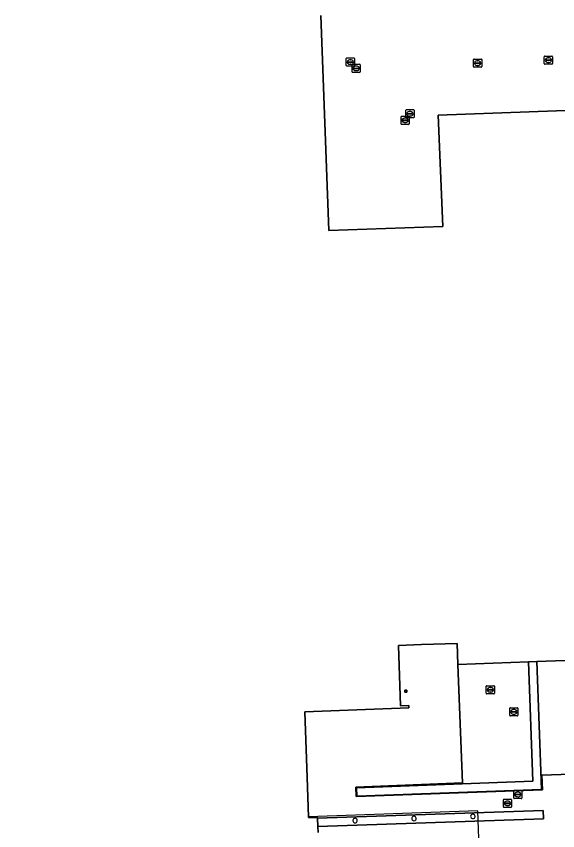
# Model space of a CAD drawing. Extents: x 160554 to 161248, y 385329 to 386506.
# Drawn here: x 160849.6 to 160915.7, y 386271.7 to 386371.1 of the extents above; entities that cross this region are included whole.
import ezdxf

# ---------------------------------------------------------------- set-up
doc = ezdxf.new("R2010")
doc.units = 0
for name, color, linetype in [('IMGEO_Erf', 7, 'Continuous'), ('IMGEO_Kolk', 7, 'Continuous'), ('IMGEO_Muur', 7, 'Continuous'), ('IMGEO_Pand', 7, 'Continuous'), ('IMGEO_Pand_overbouw', 7, 'Continuous'), ('IMGEO_Rijbaan_lokaal_open', 7, 'Continuous'), ('IMGEO_Rioolput', 7, 'Continuous')]:
    doc.layers.add(name, color=color, linetype=linetype)

msp = doc.modelspace()

# ---------------------------------------------------------------- linework, layer by layer
at = {"layer": 'IMGEO_Erf'}
for points in [[(160886.81, 386371.25), (160887.788, 386344.981), (160901.694, 386345.499), (160901.136, 386359.079), (160923.352, 386359.876)], [(160944.201, 386293.513), (160913.182, 386292.39), (160913.776, 386276.797), (160891.194, 386275.978), (160891.153, 386276.978), (160912.719, 386277.802), (160912.163, 386292.353), (160903.553, 386292.042), (160904.121, 386277.573), (160891.081, 386277.075), (160891.124, 386275.916), (160913.879, 386276.742), (160913.814, 386278.511), (160919.71, 386278.725)]]:
    msp.add_lwpolyline(points, dxfattribs=at)
at = {"layer": 'IMGEO_Kolk'}
for p, q in [((160905.462, 386364.993), (160905.462, 386365.845)), ((160905.537, 386365.919), (160906.389, 386365.919)), ((160905.721, 386365.413), (160905.721, 386365.425)), ((160905.764, 386365.462), (160906.162, 386365.462)), ((160905.95, 386365.699), (160905.975, 386365.699)), ((160906.205, 386365.425), (160906.205, 386365.413)), ((160906.463, 386365.845), (160906.463, 386364.993)), ((160914.106, 386365.355), (160914.106, 386366.207)), ((160914.181, 386366.281), (160915.033, 386366.281)), ((160914.365, 386365.775), (160914.365, 386365.787)), ((160914.803, 386365.738), (160914.405, 386365.738)), ((160914.408, 386365.824), (160914.806, 386365.824)), ((160914.617, 386365.501), (160914.592, 386365.501)), ((160914.594, 386366.061), (160914.619, 386366.061)), ((160914.849, 386365.787), (160914.849, 386365.775)), ((160915.107, 386366.207), (160915.107, 386365.355)), ((160890.627, 386364.354), (160890.627, 386365.206)), ((160890.702, 386365.28), (160891.554, 386365.28)), ((160890.886, 386364.774), (160890.886, 386364.786)), ((160891.324, 386364.737), (160890.926, 386364.737)), ((160890.929, 386364.823), (160891.327, 386364.823)), ((160891.138, 386364.5), (160891.113, 386364.5)), ((160891.115, 386365.06), (160891.14, 386365.06)), ((160891.37, 386364.786), (160891.37, 386364.774)), ((160891.628, 386365.206), (160891.628, 386364.354)), ((160906.389, 386364.919), (160905.537, 386364.919)), ((160906.159, 386365.376), (160905.761, 386365.376)), ((160905.973, 386365.139), (160905.948, 386365.139)), ((160915.033, 386365.281), (160914.181, 386365.281)), ((160891.554, 386364.28), (160890.702, 386364.28)), ((160896.609, 386358.012), (160896.609, 386358.864)), ((160896.684, 386358.938), (160897.536, 386358.938)), ((160896.911, 386358.481), (160897.309, 386358.481)), ((160897.097, 386358.718), (160897.122, 386358.718)), ((160897.61, 386358.864), (160897.61, 386358.012)), ((160897.536, 386357.938), (160896.684, 386357.938)), ((160896.868, 386358.432), (160896.868, 386358.444)), ((160897.306, 386358.395), (160896.908, 386358.395)), ((160897.12, 386358.158), (160897.095, 386358.158)), ((160897.352, 386358.444), (160897.352, 386358.432))]:
    msp.add_line(p, q, dxfattribs=at)
for points in [[(160905.462, 386364.993), (160905.462, 386365.845)], [(160905.537, 386365.919), (160906.389, 386365.919)], [(160906.463, 386365.845), (160906.463, 386364.993)], [(160914.106, 386365.355), (160914.106, 386366.207)], [(160914.181, 386366.281), (160915.033, 386366.281)], [(160915.107, 386366.207), (160915.107, 386365.355)], [(160890.627, 386364.354), (160890.627, 386365.206)], [(160890.702, 386365.28), (160891.554, 386365.28)], [(160891.628, 386365.206), (160891.628, 386364.354)], [(160906.389, 386364.919), (160905.537, 386364.919)], [(160915.033, 386365.281), (160914.181, 386365.281)], [(160891.554, 386364.28), (160890.702, 386364.28)], [(160896.609, 386358.012), (160896.609, 386358.864)], [(160896.684, 386358.938), (160897.536, 386358.938)], [(160897.61, 386358.864), (160897.61, 386358.012)], [(160897.536, 386357.938), (160896.684, 386357.938)]]:
    msp.add_lwpolyline(points, dxfattribs=at)
for centre, radius, start, end in [((160905.539, 386365.843), 0.0765, 91.55205, 178.44795), ((160905.539, 386365.843), 0.0765, 91.55205, 178.44795), ((160905.761, 386365.422), 0.0403, 85.87752, 175.75265), ((160906.166, 386365.424), 0.0386, 1.73085, 96.63898), ((160906.387, 386365.843), 0.0765, 1.55205, 88.44795), ((160906.387, 386365.843), 0.0765, 1.55205, 88.44795), ((160914.183, 386366.205), 0.0765, 91.55205, 178.44795), ((160914.183, 386366.205), 0.0765, 91.55205, 178.44795), ((160914.405, 386365.784), 0.0403, 85.87752, 175.75265), ((160914.402, 386365.774), 0.0366, 178.93798, 274.71019), ((160914.806, 386365.781), 0.043, 264.86636, 352.45326), ((160914.81, 386365.786), 0.0386, 1.73085, 96.63898), ((160915.031, 386366.205), 0.0765, 1.55205, 88.44795), ((160915.031, 386366.205), 0.0765, 1.55205, 88.44795), ((160890.704, 386365.204), 0.0765, 91.55205, 178.44795), ((160890.704, 386365.204), 0.0765, 91.55205, 178.44795), ((160890.926, 386364.783), 0.0403, 85.87752, 175.75265), ((160890.923, 386364.773), 0.0366, 178.93798, 274.71019), ((160891.327, 386364.78), 0.043, 264.86636, 352.45326), ((160891.331, 386364.785), 0.0386, 1.73085, 96.63898), ((160891.552, 386365.204), 0.0765, 1.55205, 88.44795), ((160891.552, 386365.204), 0.0765, 1.55205, 88.44795), ((160905.539, 386364.995), 0.0765, 181.55205, 268.44795), ((160905.539, 386364.995), 0.0765, 181.55205, 268.44795), ((160905.758, 386365.412), 0.0366, 178.93798, 274.71019), ((160906.162, 386365.419), 0.043, 264.86636, 352.45326), ((160906.387, 386364.995), 0.0765, 271.55205, 358.44795), ((160906.387, 386364.995), 0.0765, 271.55205, 358.44795), ((160914.183, 386365.357), 0.0765, 181.55205, 268.44795), ((160914.183, 386365.357), 0.0765, 181.55205, 268.44795), ((160915.031, 386365.357), 0.0765, 271.55205, 358.44795), ((160915.031, 386365.357), 0.0765, 271.55205, 358.44795), ((160890.704, 386364.356), 0.0765, 181.55205, 268.44795), ((160890.704, 386364.356), 0.0765, 181.55205, 268.44795), ((160891.552, 386364.356), 0.0765, 271.55205, 358.44795), ((160891.552, 386364.356), 0.0765, 271.55205, 358.44795), ((160896.686, 386358.862), 0.0765, 91.55205, 178.44795), ((160896.686, 386358.862), 0.0765, 91.55205, 178.44795), ((160896.908, 386358.441), 0.0403, 85.87752, 175.75265), ((160897.313, 386358.443), 0.0386, 1.73085, 96.63898), ((160897.534, 386358.862), 0.0765, 1.55205, 88.44795), ((160897.534, 386358.862), 0.0765, 1.55205, 88.44795), ((160896.686, 386358.014), 0.0765, 181.55205, 268.44795), ((160896.686, 386358.014), 0.0765, 181.55205, 268.44795), ((160896.905, 386358.431), 0.0366, 178.93798, 274.71019), ((160897.309, 386358.438), 0.043, 264.86636, 352.45326), ((160897.534, 386358.014), 0.0765, 271.55205, 358.44795), ((160897.534, 386358.014), 0.0765, 271.55205, 358.44795)]:
    msp.add_arc(centre, radius, start, end, dxfattribs=at)
for centre, major_axis, ratio, start_param, end_param in [((160905.949, 386365.419), (-0.387, 0.002), 0.722429, 4.712389, 7.853982), ((160905.974, 386365.419), (-0.39, 0.002), 0.717154, 1.570796, 4.712389), ((160914.593, 386365.781), (-0.387, 0.002), 0.722429, 4.712389, 7.853982), ((160914.618, 386365.781), (-0.39, 0.002), 0.717154, 1.570796, 4.712389), ((160891.114, 386364.78), (-0.387, 0.002), 0.722429, 4.712389, 7.853982), ((160891.139, 386364.78), (-0.39, 0.002), 0.717154, 1.570796, 4.712389), ((160897.096, 386358.438), (-0.387, 0.002), 0.722429, 4.712389, 7.853982), ((160897.121, 386358.438), (-0.39, 0.002), 0.717154, 1.570796, 4.712389)]:
    msp.add_ellipse(centre, major_axis=major_axis, ratio=ratio, start_param=start_param, end_param=end_param, dxfattribs=at)
at = {"layer": 'IMGEO_Muur'}
for points in [[(160913.182, 386292.39), (160912.163, 386292.353), (160912.719, 386277.802), (160891.153, 386276.978), (160891.194, 386275.978), (160913.776, 386276.797)], [(160913.954, 386274.206), (160886.405, 386273.278), (160886.448, 386272.279), (160913.987, 386273.207)]]:
    msp.add_lwpolyline(points, close=True, dxfattribs=at)
for centre, radius, start, end in [((160890.993, 386272.986), 0.276, 325.24096, 289.44362), ((160898.191, 386273.24), 0.275, 334.15278, 269.85798), ((160898.189, 386273.242), 0.277, 270.12553, 333.88524), ((160905.388, 386273.495), 0.277, 309.08839, 255.42166), ((160905.388, 386273.492), 0.274, 255.14307, 309.36698), ((160890.995, 386272.983), 0.274, 289.26772, 325.41686)]:
    msp.add_arc(centre, radius, start, end, dxfattribs=at)
at = {"layer": 'IMGEO_Pand'}
for points in [[(160942.468, 386341.918), (160942.28, 386347.028), (160941.785, 386360.538), (160941.484, 386360.527), (160926.169, 386359.978), (160923.352, 386359.876), (160901.136, 386359.079), (160901.694, 386345.499), (160887.788, 386344.981), (160886.81, 386371.25)], [(160886.481, 386271.514), (160886.448, 386272.279), (160886.405, 386273.278), (160886.403, 386273.338), (160886.401, 386273.378), (160885.57, 386273.35), (160885.304, 386273.341), (160885.3, 386273.446), (160885.138, 386278.243), (160884.867, 386286.275), (160897.579, 386286.734), (160897.575, 386287.035), (160896.545, 386286.987), (160896.315, 386294.368), (160899.12, 386294.454), (160903.452, 386294.586), (160903.553, 386292.042), (160912.163, 386292.353), (160913.182, 386292.39), (160944.201, 386293.513)]]:
    msp.add_lwpolyline(points, dxfattribs=at)
msp.add_lwpolyline([(160897.326, 386288.894), (160897.076, 386288.891), (160897.081, 386288.645), (160897.333, 386288.65)], close=True, dxfattribs=at)
for centre, radius, start, end in [((160890.993, 386272.986), 0.276, 325.24096, 289.44362), ((160898.191, 386273.24), 0.275, 334.15278, 269.85798), ((160898.189, 386273.242), 0.277, 270.12553, 333.88524), ((160905.388, 386273.495), 0.277, 309.08839, 255.42166), ((160905.388, 386273.492), 0.274, 255.14307, 309.36698), ((160890.995, 386272.983), 0.274, 289.26772, 325.41686)]:
    msp.add_arc(centre, radius, start, end, dxfattribs=at)
at = {"layer": 'IMGEO_Pand_overbouw'}
for points in [[(160841.116, 386238.151), (160907.206, 386240.496), (160906.008, 386274.182)], [(160906.008, 386274.182), (160885.3, 386273.446), (160885.304, 386273.341), (160885.57, 386273.35), (160886.401, 386273.378), (160886.403, 386273.338), (160886.405, 386273.278), (160886.448, 386272.279), (160886.481, 386271.514)]]:
    msp.add_lwpolyline(points, dxfattribs=at)
at = {"layer": 'IMGEO_Rijbaan_lokaal_open'}
msp.add_lwpolyline([(160919.71, 386278.725), (160913.814, 386278.511), (160913.879, 386276.742), (160891.124, 386275.916), (160891.081, 386277.075), (160904.121, 386277.573), (160903.553, 386292.042), (160903.452, 386294.586), (160899.12, 386294.454), (160896.315, 386294.368), (160896.545, 386286.987), (160897.575, 386287.035), (160897.579, 386286.734), (160884.867, 386286.275), (160885.138, 386278.243), (160885.3, 386273.446), (160885.304, 386273.341), (160885.57, 386273.35), (160886.401, 386273.378), (160886.403, 386273.338), (160886.405, 386273.278), (160913.954, 386274.206), (160913.987, 386273.207), (160886.448, 386272.279), (160886.481, 386271.514)], dxfattribs=at)
msp.add_lwpolyline([(160897.076, 386288.891), (160897.326, 386288.894), (160897.333, 386288.65), (160897.081, 386288.645)], close=True, dxfattribs=at)
at = {"layer": 'IMGEO_Rioolput'}
for p, q in [((160889.919, 386365.127), (160889.919, 386365.979)), ((160889.994, 386366.053), (160890.846, 386366.053)), ((160890.178, 386365.547), (160890.178, 386365.559)), ((160890.616, 386365.51), (160890.218, 386365.51)), ((160890.221, 386365.596), (160890.619, 386365.596)), ((160890.407, 386365.833), (160890.432, 386365.833)), ((160890.662, 386365.559), (160890.662, 386365.547)), ((160890.92, 386365.979), (160890.92, 386365.127)), ((160890.846, 386365.053), (160889.994, 386365.053)), ((160890.43, 386365.273), (160890.405, 386365.273)), ((160897.197, 386358.819), (160897.197, 386359.671)), ((160897.272, 386359.745), (160898.124, 386359.745)), ((160897.685, 386359.525), (160897.71, 386359.525)), ((160898.198, 386359.671), (160898.198, 386358.819)), ((160898.124, 386358.745), (160897.272, 386358.745)), ((160897.456, 386359.239), (160897.456, 386359.251)), ((160897.894, 386359.202), (160897.496, 386359.202)), ((160897.499, 386359.288), (160897.897, 386359.288)), ((160897.708, 386358.965), (160897.683, 386358.965)), ((160897.94, 386359.251), (160897.94, 386359.239)), ((160907.017, 386288.52), (160907.017, 386289.372)), ((160907.092, 386289.446), (160907.944, 386289.446)), ((160907.276, 386288.94), (160907.276, 386288.952)), ((160907.714, 386288.903), (160907.316, 386288.903)), ((160907.319, 386288.989), (160907.717, 386288.989)), ((160907.505, 386289.226), (160907.53, 386289.226)), ((160907.76, 386288.952), (160907.76, 386288.94)), ((160908.018, 386289.372), (160908.018, 386288.52)), ((160907.944, 386288.446), (160907.092, 386288.446)), ((160907.528, 386288.666), (160907.503, 386288.666)), ((160909.887, 386285.832), (160909.887, 386286.684)), ((160909.962, 386286.758), (160910.814, 386286.758)), ((160910.146, 386286.252), (160910.146, 386286.264)), ((160910.584, 386286.215), (160910.186, 386286.215)), ((160910.189, 386286.301), (160910.587, 386286.301)), ((160910.398, 386285.978), (160910.373, 386285.978)), ((160910.375, 386286.538), (160910.4, 386286.538)), ((160910.63, 386286.264), (160910.63, 386286.252)), ((160910.888, 386286.684), (160910.888, 386285.832)), ((160910.814, 386285.758), (160909.962, 386285.758)), ((160910.367, 386275.747), (160910.367, 386276.599)), ((160910.442, 386276.673), (160911.294, 386276.673)), ((160910.626, 386276.167), (160910.626, 386276.179)), ((160911.064, 386276.13), (160910.666, 386276.13)), ((160910.669, 386276.216), (160911.067, 386276.216)), ((160910.855, 386276.453), (160910.88, 386276.453)), ((160911.11, 386276.179), (160911.11, 386276.167)), ((160911.368, 386276.599), (160911.368, 386275.747)), ((160909.105, 386274.661), (160909.105, 386275.513)), ((160909.18, 386275.587), (160910.032, 386275.587)), ((160909.364, 386275.081), (160909.364, 386275.093)), ((160909.802, 386275.044), (160909.404, 386275.044)), ((160909.407, 386275.13), (160909.805, 386275.13)), ((160909.593, 386275.367), (160909.618, 386275.367)), ((160909.848, 386275.093), (160909.848, 386275.081)), ((160910.106, 386275.513), (160910.106, 386274.661)), ((160911.294, 386275.673), (160910.442, 386275.673)), ((160910.878, 386275.893), (160910.853, 386275.893)), ((160910.032, 386274.587), (160909.18, 386274.587)), ((160909.616, 386274.807), (160909.591, 386274.807))]:
    msp.add_line(p, q, dxfattribs=at)
for points in [[(160889.919, 386365.127), (160889.919, 386365.979)], [(160889.994, 386366.053), (160890.846, 386366.053)], [(160890.92, 386365.979), (160890.92, 386365.127)], [(160890.846, 386365.053), (160889.994, 386365.053)], [(160897.197, 386358.819), (160897.197, 386359.671)], [(160897.272, 386359.745), (160898.124, 386359.745)], [(160898.198, 386359.671), (160898.198, 386358.819)], [(160898.124, 386358.745), (160897.272, 386358.745)], [(160907.017, 386288.52), (160907.017, 386289.372)], [(160907.092, 386289.446), (160907.944, 386289.446)], [(160908.018, 386289.372), (160908.018, 386288.52)], [(160907.944, 386288.446), (160907.092, 386288.446)], [(160909.887, 386285.832), (160909.887, 386286.684)], [(160909.962, 386286.758), (160910.814, 386286.758)], [(160910.888, 386286.684), (160910.888, 386285.832)], [(160910.814, 386285.758), (160909.962, 386285.758)], [(160910.367, 386275.747), (160910.367, 386276.599)], [(160910.442, 386276.673), (160911.294, 386276.673)], [(160911.368, 386276.599), (160911.368, 386275.747)], [(160909.105, 386274.661), (160909.105, 386275.513)], [(160909.18, 386275.587), (160910.032, 386275.587)], [(160910.106, 386275.513), (160910.106, 386274.661)], [(160911.294, 386275.673), (160910.442, 386275.673)], [(160910.032, 386274.587), (160909.18, 386274.587)]]:
    msp.add_lwpolyline(points, dxfattribs=at)
for centre, radius, start, end in [((160889.996, 386365.977), 0.0765, 91.55205, 178.44795), ((160889.996, 386365.977), 0.0765, 91.55205, 178.44795), ((160890.218, 386365.556), 0.0403, 85.87752, 175.75265), ((160890.215, 386365.546), 0.0366, 178.93798, 274.71019), ((160890.619, 386365.553), 0.043, 264.86636, 352.45326), ((160890.623, 386365.558), 0.0386, 1.73085, 96.63898), ((160890.844, 386365.977), 0.0765, 1.55205, 88.44795), ((160890.844, 386365.977), 0.0765, 1.55205, 88.44795), ((160889.996, 386365.129), 0.0765, 181.55205, 268.44795), ((160889.996, 386365.129), 0.0765, 181.55205, 268.44795), ((160890.844, 386365.129), 0.0765, 271.55205, 358.44795), ((160890.844, 386365.129), 0.0765, 271.55205, 358.44795), ((160897.274, 386359.669), 0.0765, 91.55205, 178.44795), ((160897.274, 386359.669), 0.0765, 91.55205, 178.44795), ((160898.122, 386359.669), 0.0765, 1.55205, 88.44795), ((160898.122, 386359.669), 0.0765, 1.55205, 88.44795), ((160897.274, 386358.821), 0.0765, 181.55205, 268.44795), ((160897.274, 386358.821), 0.0765, 181.55205, 268.44795), ((160897.496, 386359.248), 0.0403, 85.87752, 175.75265), ((160897.493, 386359.238), 0.0366, 178.93798, 274.71019), ((160897.897, 386359.245), 0.043, 264.86636, 352.45326), ((160897.901, 386359.25), 0.0386, 1.73085, 96.63898), ((160898.122, 386358.821), 0.0765, 271.55205, 358.44795), ((160898.122, 386358.821), 0.0765, 271.55205, 358.44795), ((160907.094, 386289.37), 0.0765, 91.55205, 178.44795), ((160907.094, 386289.37), 0.0765, 91.55205, 178.44795), ((160907.316, 386288.949), 0.0403, 85.87752, 175.75265), ((160907.313, 386288.939), 0.0366, 178.93798, 274.71019), ((160907.717, 386288.946), 0.043, 264.86636, 352.45326), ((160907.721, 386288.951), 0.0386, 1.73085, 96.63898), ((160907.942, 386289.37), 0.0765, 1.55205, 88.44795), ((160907.942, 386289.37), 0.0765, 1.55205, 88.44795), ((160907.094, 386288.522), 0.0765, 181.55205, 268.44795), ((160907.094, 386288.522), 0.0765, 181.55205, 268.44795), ((160907.942, 386288.522), 0.0765, 271.55205, 358.44795), ((160907.942, 386288.522), 0.0765, 271.55205, 358.44795), ((160909.964, 386286.682), 0.0765, 91.55205, 178.44795), ((160909.964, 386286.682), 0.0765, 91.55205, 178.44795), ((160910.186, 386286.261), 0.0403, 85.87752, 175.75265), ((160910.183, 386286.251), 0.0366, 178.93798, 274.71019), ((160910.587, 386286.258), 0.043, 264.86636, 352.45326), ((160910.591, 386286.263), 0.0386, 1.73085, 96.63898), ((160910.812, 386286.682), 0.0765, 1.55205, 88.44795), ((160910.812, 386286.682), 0.0765, 1.55205, 88.44795), ((160909.964, 386285.834), 0.0765, 181.55205, 268.44795), ((160909.964, 386285.834), 0.0765, 181.55205, 268.44795), ((160910.812, 386285.834), 0.0765, 271.55205, 358.44795), ((160910.812, 386285.834), 0.0765, 271.55205, 358.44795), ((160910.444, 386276.597), 0.0765, 91.55205, 178.44795), ((160910.444, 386276.597), 0.0765, 91.55205, 178.44795), ((160910.666, 386276.176), 0.0403, 85.87752, 175.75265), ((160910.663, 386276.166), 0.0366, 178.93798, 274.71019), ((160911.067, 386276.173), 0.043, 264.86636, 352.45326), ((160911.071, 386276.178), 0.0386, 1.73085, 96.63898), ((160911.292, 386276.597), 0.0765, 1.55205, 88.44795), ((160911.292, 386276.597), 0.0765, 1.55205, 88.44795), ((160909.182, 386275.511), 0.0765, 91.55205, 178.44795), ((160909.182, 386275.511), 0.0765, 91.55205, 178.44795), ((160909.404, 386275.09), 0.0403, 85.87752, 175.75265), ((160909.401, 386275.08), 0.0366, 178.93798, 274.71019), ((160909.805, 386275.087), 0.043, 264.86636, 352.45326), ((160909.809, 386275.092), 0.0386, 1.73085, 96.63898), ((160910.03, 386275.511), 0.0765, 1.55205, 88.44795), ((160910.03, 386275.511), 0.0765, 1.55205, 88.44795), ((160910.444, 386275.749), 0.0765, 181.55205, 268.44795), ((160910.444, 386275.749), 0.0765, 181.55205, 268.44795), ((160911.292, 386275.749), 0.0765, 271.55205, 358.44795), ((160911.292, 386275.749), 0.0765, 271.55205, 358.44795), ((160909.182, 386274.663), 0.0765, 181.55205, 268.44795), ((160909.182, 386274.663), 0.0765, 181.55205, 268.44795), ((160910.03, 386274.663), 0.0765, 271.55205, 358.44795), ((160910.03, 386274.663), 0.0765, 271.55205, 358.44795)]:
    msp.add_arc(centre, radius, start, end, dxfattribs=at)
for centre, major_axis, ratio, start_param, end_param in [((160890.406, 386365.553), (-0.387, 0.002), 0.722429, 4.712389, 7.853982), ((160890.431, 386365.553), (-0.39, 0.002), 0.717154, 1.570796, 4.712389), ((160897.684, 386359.245), (-0.387, 0.002), 0.722429, 4.712389, 7.853982), ((160897.709, 386359.245), (-0.39, 0.002), 0.717154, 1.570796, 4.712389), ((160907.504, 386288.946), (-0.387, 0.002), 0.722429, 4.712389, 7.853982), ((160907.529, 386288.946), (-0.39, 0.002), 0.717154, 1.570796, 4.712389), ((160910.374, 386286.258), (-0.387, 0.002), 0.722429, 4.712389, 7.853982), ((160910.399, 386286.258), (-0.39, 0.002), 0.717154, 1.570796, 4.712389), ((160910.854, 386276.173), (-0.387, 0.002), 0.722429, 4.712389, 7.853982), ((160910.879, 386276.173), (-0.39, 0.002), 0.717154, 1.570796, 4.712389), ((160909.592, 386275.087), (-0.387, 0.002), 0.722429, 4.712389, 7.853982), ((160909.617, 386275.087), (-0.39, 0.002), 0.717154, 1.570796, 4.712389)]:
    msp.add_ellipse(centre, major_axis=major_axis, ratio=ratio, start_param=start_param, end_param=end_param, dxfattribs=at)

doc.saveas('drawing.dxf')
